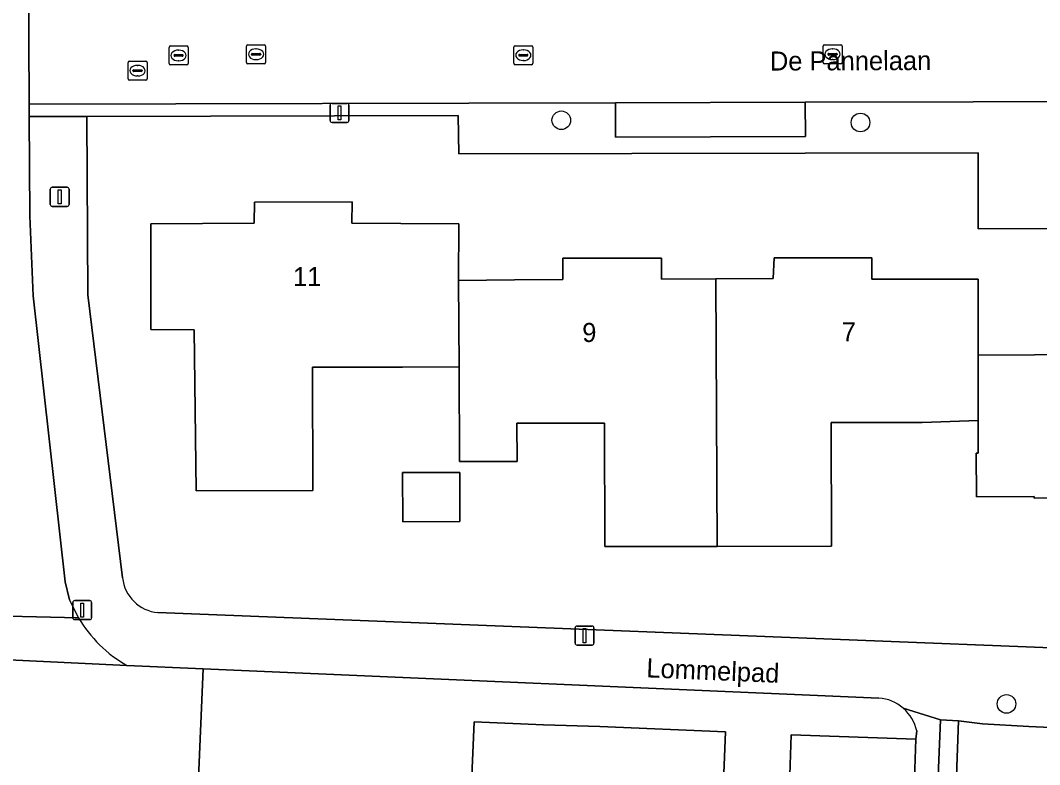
# Model space of a CAD drawing. Extents: x 160732 to 162107, y 387428 to 388479.
# Drawn here: x 161061 to 161114.6, y 387767.3 to 387806.4 of the extents above; entities that cross this region are included whole.
import ezdxf

# ---------------------------------------------------------------- set-up
doc = ezdxf.new("R2010")
doc.units = 0
for name, color, linetype in [('IMGEO_Boom', 7, 'Continuous'), ('IMGEO_Erf', 7, 'Continuous'), ('IMGEO_Gemengd_bos', 7, 'Continuous'), ('IMGEO_Kolk', 7, 'Continuous'), ('IMGEO_Lichtmast', 7, 'Continuous'), ('IMGEO_Openbare_ruimte_label', 7, 'Continuous'), ('IMGEO_Pand', 7, 'Continuous'), ('IMGEO_Pand_nummerreeks', 7, 'Continuous'), ('IMGEO_Parkeervlak_open', 7, 'Continuous'), ('IMGEO_Rijbaan_lokaal_open', 7, 'Continuous'), ('IMGEO_Rioolput', 7, 'Continuous'), ('IMGEO_Voetpad_gesloten', 7, 'Continuous'), ('IMGEO_Voetpad_open', 7, 'Continuous')]:
    doc.layers.add(name, color=color, linetype=linetype)

msp = doc.modelspace()

# ---------------------------------------------------------------- linework, layer by layer
at = {"layer": 'IMGEO_Boom'}
for centre in [(161089.44, 387801.154), (161105.162, 387801.036), (161112.831, 387770.47)]:
    msp.add_circle(centre, 0.489, dxfattribs=at)
at = {"layer": 'IMGEO_Erf'}
for points in [[(161154.388, 387795.692), (161154.489, 387799.552), (161138.321, 387799.512), (161138.327, 387795.496), (161111.347, 387795.453), (161111.336, 387799.439), (161084.057, 387799.398), (161084.021, 387801.406), (161064.51, 387801.361), (161064.559, 387791.972), (161066.386, 387777.102)], [(161118.976, 387781.312), (161114.292, 387781.279), (161114.291, 387781.379), (161111.253, 387781.358), (161111.237, 387783.65), (161111.351, 387783.652), (161111.35, 387785.376), (161108.402, 387785.269), (161103.627, 387785.259), (161103.64, 387778.766), (161097.635, 387778.753), (161091.732, 387778.741), (161091.718, 387785.233), (161087.112, 387785.223), (161087.116, 387783.215), (161084.099, 387783.209), (161084.066, 387788.184), (161081.09, 387788.178), (161076.365, 387788.176), (161076.378, 387781.682), (161070.263, 387781.669), (161070.152, 387790.134), (161067.874, 387790.161), (161067.879, 387795.712), (161073.305, 387795.739), (161073.313, 387796.857), (161078.452, 387796.858), (161078.442, 387795.741), (161081.01, 387795.73), (161084.052, 387795.716), (161084.035, 387792.733), (161086.979, 387792.758), (161089.525, 387792.78), (161089.529, 387793.896), (161094.701, 387793.905), (161094.7, 387792.802), (161097.56, 387792.819), (161100.579, 387792.836), (161100.632, 387793.925), (161105.751, 387793.93), (161105.758, 387792.809), (161108.299, 387792.803), (161111.347, 387792.795), (161111.349, 387788.812), (161114.306, 387788.83), (161116.808, 387788.861)], [(161068.243, 387775.271), (161152.39, 387771.955)], [(161106.126, 387770.779), (161070.622, 387772.317), (161070.124, 387760.831), (161069.229, 387741.674), (161071.941, 387741.547), (161076.828, 387741.371), (161075.067, 387700.226), (161074.034, 387700.267), (161073.682, 387691.053), (161074.673, 387691.013), (161109.863, 387689.573)], [(161084.585, 387763.016), (161084.86, 387769.528), (161088.497, 387769.375), (161091.467, 387769.286), (161098.073, 387769.007), (161097.813, 387762.458)], [(161101.411, 387765.695), (161101.52, 387768.839), (161108.071, 387768.612), (161108.113, 387769.047)]]:
    msp.add_lwpolyline(points, dxfattribs=at)
msp.add_lwpolyline([(161084.1, 387782.636), (161084.105, 387780.058), (161081.107, 387780.051), (161081.102, 387782.629)], close=True, dxfattribs=at)
for centre, radius, start, end in [((161068.436, 387777.324), 2.062, 186.1831, 264.6247), ((161105.966, 387768.587), 2.198, 48.9718, 85.8329), ((161105.96, 387768.588), 2.201, 12.0437, 48.8372)]:
    msp.add_arc(centre, radius, start, end, dxfattribs=at)
at = {"layer": 'IMGEO_Gemengd_bos'}
for points in [[(161061.271, 387843.041), (161061.194, 387843.765), (161061.273, 387847.963), (161057.751, 387844.982), (161053.335, 387822.619), (161048.645, 387799.614), (161047.115, 387792.021), (161045.24, 387782.735), (161044.741, 387779.514), (161044.223, 387775.939), (161058.145, 387775.142), (161064.074, 387775), (161063.596, 387775.935), (161063.367, 387776.895), (161061.682, 387791.922), (161061.51, 387796.123), (161061.484, 387801.354), (161061.487, 387801.997)], [(161076.828, 387741.371), (161071.941, 387741.547), (161069.229, 387741.674), (161070.124, 387760.831), (161070.622, 387772.317), (161066.617, 387772.49), (161061.874, 387772.715), (161043.884, 387773.59), (161042.462, 387763.46), (161060.792, 387762.657), (161061.609, 387762.427), (161062.12, 387762.044), (161062.573, 387761.327), (161062.699, 387760.603), (161062.158, 387750), (161059.425, 387691.54), (161070.247, 387691.434), (161070.237, 387691.194), (161073.682, 387691.053), (161074.034, 387700.267), (161075.067, 387700.226)]]:
    msp.add_lwpolyline(points, close=True, dxfattribs=at)
at = {"layer": 'IMGEO_Kolk'}
for p, q in [((161072.902, 387804.198), (161072.902, 387805.05)), ((161072.977, 387805.124), (161073.829, 387805.124)), ((161073.39, 387804.904), (161073.415, 387804.904)), ((161073.903, 387805.05), (161073.903, 387804.198)), ((161086.944, 387804.149), (161086.944, 387805.001)), ((161087.019, 387805.075), (161087.871, 387805.075)), ((161087.432, 387804.855), (161087.457, 387804.855)), ((161087.945, 387805.001), (161087.945, 387804.149)), ((161103.194, 387804.199), (161103.194, 387805.051)), ((161103.269, 387805.125), (161104.121, 387805.125)), ((161103.682, 387804.905), (161103.707, 387804.905)), ((161104.195, 387805.051), (161104.195, 387804.199)), ((161073.161, 387804.618), (161073.161, 387804.63)), ((161073.599, 387804.581), (161073.201, 387804.581)), ((161073.204, 387804.667), (161073.602, 387804.667)), ((161073.413, 387804.344), (161073.388, 387804.344)), ((161073.645, 387804.63), (161073.645, 387804.618)), ((161087.203, 387804.569), (161087.203, 387804.581)), ((161087.641, 387804.532), (161087.243, 387804.532)), ((161087.246, 387804.618), (161087.644, 387804.618)), ((161087.455, 387804.295), (161087.43, 387804.295)), ((161087.687, 387804.581), (161087.687, 387804.569)), ((161103.453, 387804.619), (161103.453, 387804.631)), ((161103.891, 387804.582), (161103.493, 387804.582)), ((161103.496, 387804.668), (161103.894, 387804.668)), ((161103.705, 387804.345), (161103.68, 387804.345)), ((161103.937, 387804.631), (161103.937, 387804.619)), ((161073.829, 387804.124), (161072.977, 387804.124)), ((161087.871, 387804.075), (161087.019, 387804.075)), ((161104.121, 387804.125), (161103.269, 387804.125))]:
    msp.add_line(p, q, dxfattribs=at)
for points in [[(161072.902, 387804.198), (161072.902, 387805.05)], [(161072.977, 387805.124), (161073.829, 387805.124)], [(161073.903, 387805.05), (161073.903, 387804.198)], [(161086.944, 387804.149), (161086.944, 387805.001)], [(161087.019, 387805.075), (161087.871, 387805.075)], [(161087.945, 387805.001), (161087.945, 387804.149)], [(161103.194, 387804.199), (161103.194, 387805.051)], [(161103.269, 387805.125), (161104.121, 387805.125)], [(161104.195, 387805.051), (161104.195, 387804.199)], [(161073.829, 387804.124), (161072.977, 387804.124)], [(161087.871, 387804.075), (161087.019, 387804.075)], [(161104.121, 387804.125), (161103.269, 387804.125)]]:
    msp.add_lwpolyline(points, dxfattribs=at)
for centre, radius, start, end in [((161072.979, 387805.048), 0.0765, 91.552, 178.448), ((161072.979, 387805.048), 0.0765, 91.552, 178.448), ((161073.827, 387805.048), 0.0765, 1.552, 88.448), ((161073.827, 387805.048), 0.0765, 1.552, 88.448), ((161087.021, 387804.999), 0.0765, 91.552, 178.448), ((161087.021, 387804.999), 0.0765, 91.552, 178.448), ((161087.869, 387804.999), 0.0765, 1.552, 88.448), ((161087.869, 387804.999), 0.0765, 1.552, 88.448), ((161103.271, 387805.049), 0.0765, 91.552, 178.448), ((161103.271, 387805.049), 0.0765, 91.552, 178.448), ((161104.119, 387805.049), 0.0765, 1.552, 88.448), ((161104.119, 387805.049), 0.0765, 1.552, 88.448), ((161072.979, 387804.2), 0.0765, 181.552, 268.448), ((161072.979, 387804.2), 0.0765, 181.552, 268.448), ((161073.201, 387804.627), 0.0403, 85.8775, 175.7526), ((161073.198, 387804.617), 0.0366, 178.938, 274.7102), ((161073.602, 387804.624), 0.043, 264.8664, 352.4533), ((161073.606, 387804.629), 0.0386, 1.7309, 96.639), ((161073.827, 387804.2), 0.0765, 271.552, 358.448), ((161073.827, 387804.2), 0.0765, 271.552, 358.448), ((161087.021, 387804.151), 0.0765, 181.552, 268.448), ((161087.021, 387804.151), 0.0765, 181.552, 268.448), ((161087.243, 387804.578), 0.0403, 85.8775, 175.7526), ((161087.24, 387804.568), 0.0366, 178.938, 274.7102), ((161087.644, 387804.575), 0.043, 264.8664, 352.4533), ((161087.648, 387804.58), 0.0386, 1.7309, 96.639), ((161087.869, 387804.151), 0.0765, 271.552, 358.448), ((161087.869, 387804.151), 0.0765, 271.552, 358.448), ((161103.271, 387804.201), 0.0765, 181.552, 268.448), ((161103.271, 387804.201), 0.0765, 181.552, 268.448), ((161103.493, 387804.628), 0.0403, 85.8775, 175.7526), ((161103.49, 387804.618), 0.0366, 178.938, 274.7102), ((161103.894, 387804.625), 0.043, 264.8664, 352.4533), ((161103.898, 387804.63), 0.0386, 1.7309, 96.639), ((161104.119, 387804.201), 0.0765, 271.552, 358.448), ((161104.119, 387804.201), 0.0765, 271.552, 358.448)]:
    msp.add_arc(centre, radius, start, end, dxfattribs=at)
for centre, major_axis, ratio, start_param, end_param in [((161073.389, 387804.624), (-0.387, 0.002), 0.722429, 4.712389, 7.853982), ((161073.414, 387804.624), (-0.39, 0.002), 0.717154, 1.570796, 4.712389), ((161087.431, 387804.575), (-0.387, 0.002), 0.722429, 4.712389, 7.853982), ((161087.456, 387804.575), (-0.39, 0.002), 0.717154, 1.570796, 4.712389), ((161103.681, 387804.625), (-0.387, 0.002), 0.722429, 4.712389, 7.853982), ((161103.706, 387804.625), (-0.39, 0.002), 0.717154, 1.570796, 4.712389)]:
    msp.add_ellipse(centre, major_axis=major_axis, ratio=ratio, start_param=start_param, end_param=end_param, dxfattribs=at)
at = {"layer": 'IMGEO_Lichtmast'}
for p, q in [((161077.392, 387802.044), (161078.182, 387802.044)), ((161078.182, 387802.044), (161077.392, 387802.044)), ((161077.292, 387801.144), (161077.292, 387801.944)), ((161077.292, 387801.944), (161077.292, 387801.144)), ((161078.282, 387801.944), (161078.282, 387801.144)), ((161078.282, 387801.144), (161078.282, 387801.944)), ((161078.182, 387801.044), (161077.392, 387801.044)), ((161077.392, 387801.044), (161078.182, 387801.044)), ((161062.588, 387796.729), (161062.588, 387797.529)), ((161062.588, 387797.529), (161062.588, 387796.729)), ((161062.688, 387797.629), (161063.478, 387797.629)), ((161063.478, 387797.629), (161062.688, 387797.629)), ((161063.578, 387797.529), (161063.578, 387796.729)), ((161063.578, 387796.729), (161063.578, 387797.529)), ((161063.478, 387796.629), (161062.688, 387796.629)), ((161062.688, 387796.629), (161063.478, 387796.629)), ((161063.773, 387775), (161063.773, 387775.8)), ((161063.773, 387775.8), (161063.773, 387775)), ((161063.873, 387775.9), (161064.663, 387775.9)), ((161064.663, 387775.9), (161063.873, 387775.9)), ((161064.763, 387775.8), (161064.763, 387775)), ((161064.763, 387775), (161064.763, 387775.8)), ((161064.663, 387774.9), (161063.873, 387774.9)), ((161063.873, 387774.9), (161064.663, 387774.9)), ((161090.167, 387773.662), (161090.167, 387774.462)), ((161090.167, 387774.462), (161090.167, 387773.662)), ((161090.267, 387774.562), (161091.057, 387774.562)), ((161091.057, 387774.562), (161090.267, 387774.562)), ((161091.157, 387774.462), (161091.157, 387773.662)), ((161091.157, 387773.662), (161091.157, 387774.462)), ((161091.057, 387773.562), (161090.267, 387773.562)), ((161090.267, 387773.562), (161091.057, 387773.562))]:
    msp.add_line(p, q, dxfattribs=at)
for points in [[(161077.712, 387801.919), (161077.862, 387801.919), (161077.862, 387801.169), (161077.712, 387801.169), (161077.712, 387801.919)], [(161063.008, 387797.504), (161063.158, 387797.504), (161063.158, 387796.754), (161063.008, 387796.754), (161063.008, 387797.504)], [(161064.193, 387775.775), (161064.343, 387775.775), (161064.343, 387775.025), (161064.193, 387775.025), (161064.193, 387775.775)], [(161090.587, 387774.437), (161090.737, 387774.437), (161090.737, 387773.687), (161090.587, 387773.687), (161090.587, 387774.437)]]:
    msp.add_lwpolyline(points, dxfattribs=at)
for centre, start, end in [((161077.392, 387801.944), 90, 180), ((161077.392, 387801.944), 90, 180), ((161078.182, 387801.944), 0, 90), ((161078.182, 387801.944), 360, 90), ((161077.392, 387801.144), 180, 270), ((161077.392, 387801.144), 180, 270), ((161078.182, 387801.144), 270, 0), ((161078.182, 387801.144), 270, 0), ((161062.688, 387797.529), 90, 180), ((161062.688, 387797.529), 90, 180), ((161063.478, 387797.529), 0, 90), ((161063.478, 387797.529), 360, 90), ((161062.688, 387796.729), 180, 270), ((161062.688, 387796.729), 180, 270), ((161063.478, 387796.729), 270, 0), ((161063.478, 387796.729), 270, 0), ((161063.873, 387775.8), 90, 180), ((161063.873, 387775.8), 90, 180), ((161064.663, 387775.8), 0, 90), ((161064.663, 387775.8), 360, 90), ((161063.873, 387775), 180, 270), ((161063.873, 387775), 180, 270), ((161064.663, 387775), 270, 0), ((161064.663, 387775), 270, 0), ((161090.267, 387774.462), 90, 180), ((161090.267, 387774.462), 90, 180), ((161091.057, 387774.462), 0, 90), ((161091.057, 387774.462), 360, 90), ((161090.267, 387773.662), 180, 270), ((161090.267, 387773.662), 180, 270), ((161091.057, 387773.662), 270, 0), ((161091.057, 387773.662), 270, 0)]:
    msp.add_arc(centre, 0.1, start, end, dxfattribs=at)
at = {"layer": 'IMGEO_Pand'}
for points in [[(161084.035, 387792.733), (161084.052, 387795.716), (161081.01, 387795.73), (161078.442, 387795.741), (161078.452, 387796.858), (161073.313, 387796.857), (161073.305, 387795.739), (161067.879, 387795.712), (161067.874, 387790.161), (161070.152, 387790.134), (161070.263, 387781.669), (161076.378, 387781.682), (161076.365, 387788.176), (161081.09, 387788.178), (161084.066, 387788.184)], [(161097.56, 387792.819), (161094.7, 387792.802), (161094.701, 387793.905), (161089.529, 387793.896), (161089.525, 387792.78), (161086.979, 387792.758), (161084.035, 387792.733), (161084.066, 387788.184), (161084.099, 387783.209), (161087.116, 387783.215), (161087.112, 387785.223), (161091.718, 387785.233), (161091.732, 387778.741), (161097.635, 387778.753)], [(161111.349, 387788.812), (161111.347, 387792.795), (161108.299, 387792.803), (161105.758, 387792.809), (161105.751, 387793.93), (161100.632, 387793.925), (161100.579, 387792.836), (161097.56, 387792.819), (161097.635, 387778.753), (161103.64, 387778.766), (161103.627, 387785.259), (161108.402, 387785.269), (161111.35, 387785.376)], [(161124.864, 387788.867), (161121.971, 387788.861), (161122.001, 387789.97), (161116.819, 387789.976), (161116.808, 387788.861), (161114.306, 387788.83), (161111.349, 387788.812), (161111.35, 387785.376), (161111.351, 387783.652), (161111.237, 387783.65), (161111.253, 387781.358), (161114.291, 387781.379), (161114.292, 387781.279), (161118.976, 387781.312), (161119.021, 387774.834), (161124.88, 387774.876)], [(161084.1, 387782.636), (161081.102, 387782.629), (161081.107, 387780.051), (161084.105, 387780.058)], [(161098.073, 387769.007), (161091.467, 387769.286), (161088.497, 387769.375), (161084.86, 387769.528), (161084.585, 387763.016), (161097.813, 387762.458)], [(161108.071, 387768.612), (161101.52, 387768.839), (161101.411, 387765.695), (161102.201, 387765.668), (161107.123, 387765.497), (161107.962, 387765.468)]]:
    msp.add_lwpolyline(points, close=True, dxfattribs=at)
at = {"layer": 'IMGEO_Parkeervlak_open'}
msp.add_lwpolyline([(161102.247, 387802.101), (161092.292, 387802.076), (161092.287, 387800.272), (161102.266, 387800.304)], close=True, dxfattribs=at)
at = {"layer": 'IMGEO_Rijbaan_lokaal_open'}
for points in [[(161067.48, 387812.087), (161067.438, 387823.704), (161067.402, 387833.573), (161067.316, 387840.96), (161067.395, 387843.044), (161061.271, 387843.041), (161061.487, 387801.997), (161092.292, 387802.076), (161102.247, 387802.101), (161119.904, 387802.146), (161143.92, 387802.223), (161153.94, 387802.256), (161154.56, 387802.212), (161154.551, 387811.585)], [(161122.677, 387720.689), (161122.997, 387728.762), (161123.042, 387729.98), (161123.247, 387734.976), (161123.306, 387736.625), (161123.502, 387741.598), (161123.537, 387742.498), (161123.727, 387747.629), (161123.765, 387748.694), (161123.949, 387753.093), (161123.974, 387753.666), (161124.058, 387755.472), (161124.23, 387760.424), (161124.266, 387761.512), (161124.28, 387761.929), (161124.461, 387766.446), (161124.562, 387768.816), (161123.658, 387768.855), (161120.992, 387768.969), (161114.006, 387769.29), (161111.579, 387769.415), (161110.304, 387769.584), (161109.349, 387742.925), (161113.608, 387742.714)]]:
    msp.add_lwpolyline(points, dxfattribs=at)
at = {"layer": 'IMGEO_Rioolput'}
for p, q in [((161068.831, 387804.135), (161068.831, 387804.987)), ((161068.906, 387805.061), (161069.758, 387805.061)), ((161069.319, 387804.841), (161069.344, 387804.841)), ((161069.832, 387804.987), (161069.832, 387804.135)), ((161066.675, 387803.336), (161066.675, 387804.188)), ((161066.75, 387804.262), (161067.602, 387804.262)), ((161067.676, 387804.188), (161067.676, 387803.336)), ((161069.09, 387804.555), (161069.09, 387804.567)), ((161069.528, 387804.518), (161069.13, 387804.518)), ((161069.133, 387804.604), (161069.531, 387804.604)), ((161069.342, 387804.281), (161069.317, 387804.281)), ((161069.574, 387804.567), (161069.574, 387804.555)), ((161066.934, 387803.756), (161066.934, 387803.768)), ((161067.372, 387803.719), (161066.974, 387803.719)), ((161066.977, 387803.805), (161067.375, 387803.805)), ((161067.163, 387804.042), (161067.188, 387804.042)), ((161067.418, 387803.768), (161067.418, 387803.756)), ((161069.758, 387804.061), (161068.906, 387804.061)), ((161067.602, 387803.262), (161066.75, 387803.262)), ((161067.186, 387803.482), (161067.161, 387803.482))]:
    msp.add_line(p, q, dxfattribs=at)
for points in [[(161068.831, 387804.135), (161068.831, 387804.987)], [(161068.906, 387805.061), (161069.758, 387805.061)], [(161069.832, 387804.987), (161069.832, 387804.135)], [(161066.675, 387803.336), (161066.675, 387804.188)], [(161066.75, 387804.262), (161067.602, 387804.262)], [(161067.676, 387804.188), (161067.676, 387803.336)], [(161069.758, 387804.061), (161068.906, 387804.061)], [(161067.602, 387803.262), (161066.75, 387803.262)]]:
    msp.add_lwpolyline(points, dxfattribs=at)
for centre, radius, start, end in [((161068.908, 387804.985), 0.0765, 91.552, 178.448), ((161068.908, 387804.985), 0.0765, 91.552, 178.448), ((161069.756, 387804.985), 0.0765, 1.552, 88.448), ((161069.756, 387804.985), 0.0765, 1.552, 88.448), ((161066.752, 387804.186), 0.0765, 91.552, 178.448), ((161066.752, 387804.186), 0.0765, 91.552, 178.448), ((161067.6, 387804.186), 0.0765, 1.552, 88.448), ((161067.6, 387804.186), 0.0765, 1.552, 88.448), ((161069.13, 387804.564), 0.0403, 85.8775, 175.7526), ((161069.127, 387804.554), 0.0366, 178.938, 274.7102), ((161069.531, 387804.561), 0.043, 264.8664, 352.4533), ((161069.535, 387804.566), 0.0386, 1.7309, 96.639), ((161066.974, 387803.765), 0.0403, 85.8775, 175.7526), ((161066.971, 387803.755), 0.0366, 178.938, 274.7102), ((161067.375, 387803.762), 0.043, 264.8664, 352.4533), ((161067.379, 387803.767), 0.0386, 1.7309, 96.639), ((161068.908, 387804.137), 0.0765, 181.552, 268.448), ((161068.908, 387804.137), 0.0765, 181.552, 268.448), ((161069.756, 387804.137), 0.0765, 271.552, 358.448), ((161069.756, 387804.137), 0.0765, 271.552, 358.448), ((161066.752, 387803.338), 0.0765, 181.552, 268.448), ((161066.752, 387803.338), 0.0765, 181.552, 268.448), ((161067.6, 387803.338), 0.0765, 271.552, 358.448), ((161067.6, 387803.338), 0.0765, 271.552, 358.448)]:
    msp.add_arc(centre, radius, start, end, dxfattribs=at)
for centre, major_axis, ratio, start_param, end_param in [((161069.318, 387804.561), (-0.387, 0.002), 0.722429, 4.712389, 7.853982), ((161069.343, 387804.561), (-0.39, 0.002), 0.717154, 1.570796, 4.712389), ((161067.162, 387803.762), (-0.387, 0.002), 0.722429, 4.712389, 7.853982), ((161067.187, 387803.762), (-0.39, 0.002), 0.717154, 1.570796, 4.712389)]:
    msp.add_ellipse(centre, major_axis=major_axis, ratio=ratio, start_param=start_param, end_param=end_param, dxfattribs=at)
at = {"layer": 'IMGEO_Voetpad_gesloten'}
msp.add_lwpolyline([(161064.074, 387775), (161058.145, 387775.142), (161044.223, 387775.939), (161043.884, 387773.59), (161061.874, 387772.715), (161066.617, 387772.49)], dxfattribs=at)
msp.add_arc((161070.046, 387778.507), 6.925, 210.424, 240.3243, dxfattribs=at)
at = {"layer": 'IMGEO_Voetpad_open'}
for points in [[(161154.56, 387802.212), (161153.94, 387802.256), (161153.96, 387800.425), (161143.949, 387800.412), (161143.92, 387802.223), (161119.904, 387802.146), (161102.247, 387802.101), (161102.266, 387800.304), (161092.287, 387800.272), (161092.292, 387802.076), (161061.487, 387801.997), (161061.484, 387801.354), (161064.51, 387801.361), (161084.021, 387801.406), (161084.057, 387799.398), (161111.336, 387799.439), (161111.347, 387795.453), (161138.327, 387795.496), (161138.321, 387799.512), (161154.489, 387799.552)], [(161109.349, 387742.925), (161110.304, 387769.584), (161109.359, 387769.626), (161108.258, 387743.001)]]:
    msp.add_lwpolyline(points, close=True, dxfattribs=at)
for points in [[(161066.386, 387777.102), (161064.559, 387791.972), (161064.51, 387801.361), (161061.484, 387801.354), (161061.51, 387796.123), (161061.682, 387791.922), (161063.367, 387776.895), (161063.596, 387775.935), (161064.074, 387775)], [(161152.39, 387771.955), (161068.243, 387775.271)], [(161066.617, 387772.49), (161070.622, 387772.317), (161106.126, 387770.779)], [(161109.359, 387769.626), (161107.409, 387770.245)], [(161107.409, 387770.245), (161109.359, 387769.626), (161110.304, 387769.584), (161111.579, 387769.415), (161114.006, 387769.29), (161120.992, 387768.969), (161123.658, 387768.855), (161124.562, 387768.816), (161126.247, 387768.778)], [(161113.608, 387742.714), (161109.349, 387742.925), (161108.258, 387743.001), (161109.359, 387769.626)], [(161108.113, 387769.047), (161108.071, 387768.612), (161107.962, 387765.468), (161107.828, 387762.14), (161107.713, 387758.975), (161107.551, 387755.752), (161107.439, 387752.498), (161107.323, 387750), (161107.293, 387749.365), (161107.177, 387746.171), (161107.222, 387740.885), (161109.549, 387740.758)]]:
    msp.add_lwpolyline(points, dxfattribs=at)
for centre, radius, start, end in [((161068.436, 387777.324), 2.062, 186.1831, 264.6247), ((161070.046, 387778.507), 6.925, 210.424, 240.3243), ((161105.966, 387768.587), 2.198, 48.9718, 85.8329), ((161105.96, 387768.588), 2.201, 12.0437, 48.8372)]:
    msp.add_arc(centre, radius, start, end, dxfattribs=at)

# ---------------------------------------------------------------- texts
at = {"layer": 'IMGEO_Openbare_ruimte_label'}
for s, rotation, p in [('De Pannelaan', 0.1719, (161100.403, 387803.769)), ('Lommelpad', 357.5926, (161093.895, 387771.869))]:
    msp.add_text(s, height=1, rotation=rotation, dxfattribs=at).set_placement(p)
at = {"layer": 'IMGEO_Pand_nummerreeks'}
for s, rotation, p in [('11', 0.0115, (161075.345, 387792.434)), ('9', 0.3667, (161090.544, 387789.495)), ('7', 359.9026, (161104.172, 387789.528))]:
    msp.add_text(s, height=1, rotation=rotation, dxfattribs=at).set_placement(p)

doc.saveas('drawing.dxf')
